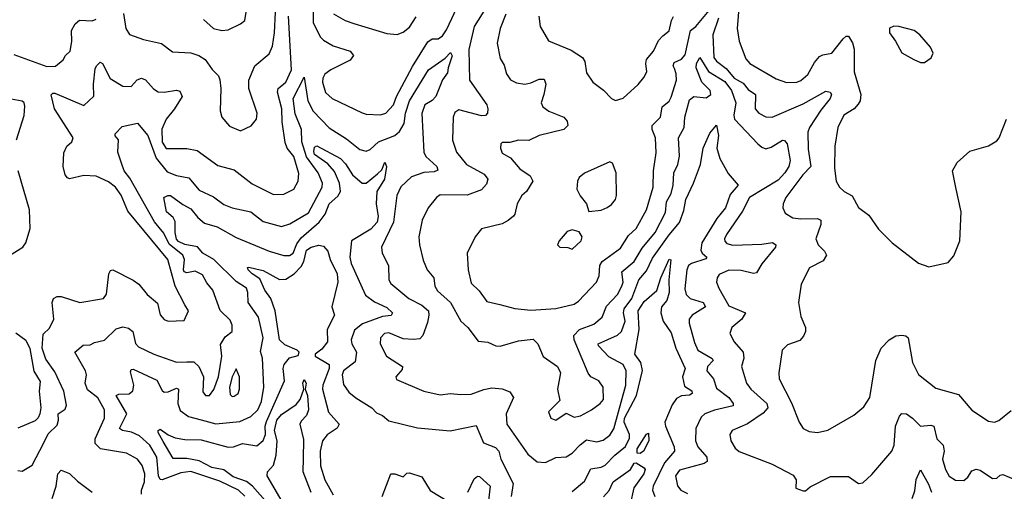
# Model space of a CAD drawing. Extents: x 1443846 to 1577407, y 839182 to 927291.
# Tile 339 of 535: x 1531784 to 1536562, y 868600 to 870888. Entities that reach past the tile are written whole.
import ezdxf

# ---------------------------------------------------------------- set-up
doc = ezdxf.new("R2010")
doc.units = 0

msp = doc.modelspace()

# ---------------------------------------------------------------- linework, layer by layer
at = {"layer": '0CON20XD'}
for points in [[(1533207.5, 870955), (1533208.3, 870875), (1533241.4, 870805), (1533258.5, 870788.5), (1533305, 870762), (1533387.5, 870735), (1533404.3, 870715), (1533387.6, 870692.4), (1533294.4, 870645), (1533265, 870623.1), (1533255.4, 870605), (1533253.7, 870585), (1533267.5, 870535), (1533300, 870505), (1533445, 870436.5), (1533465, 870430), (1533535, 870426.4), (1533560.6, 870435), (1533598, 870475), (1533612.9, 870515), (1533689.5, 870660.5), (1533765, 870780.4), (1533785, 870794.7), (1533815, 870795.3), (1533835, 870810), (1533855, 870838.9), (1533917.5, 870972.5)], [(1534075, 870992), (1533989.5, 870855), (1533962.8, 870742.7), (1533965.8, 870595), (1534050, 870475), (1534056.1, 870455), (1534053.8, 870435), (1534045, 870422.9), (1534025, 870421.2), (1533915, 870451.1), (1533895, 870437.5), (1533887.9, 870415), (1533883.8, 870303.8), (1533902.9, 870245), (1533951.8, 870185), (1534038, 870138), (1534055.2, 870115), (1534049.2, 870090.8), (1534025, 870061.9), (1533955, 870036.7), (1533825, 870037.8), (1533805.7, 870025), (1533765.5, 869975), (1533736.2, 869915), (1533721.3, 869835), (1533723.6, 869795), (1533741.1, 869721.1), (1533761.2, 869675), (1533793.2, 869635), (1533798.7, 869595), (1533811.8, 869571.8), (1533873.9, 869515), (1533924.5, 869425), (1533958.6, 869395), (1534008.3, 869328.3), (1534055, 869323.1), (1534095, 869305.6), (1534115, 869303.6), (1534205, 869330.3), (1534275, 869337.3), (1534298.2, 869315), (1534323.3, 869253.3), (1534394.4, 869205), (1534408.5, 869175), (1534392.9, 869095), (1534405, 869040), (1534350, 868985), (1534361.2, 868955), (1534385.6, 868944.4), (1534435, 868978.8), (1534475, 868959.2), (1534505, 868965.7), (1534558, 868995), (1534600, 869025), (1534617.1, 869045), (1534615.7, 869105), (1534593.8, 869135), (1534555.5, 869155.5), (1534542.7, 869172.7), (1534474.7, 869335), (1534473.5, 869355), (1534499.6, 869385), (1534570.1, 869409.9), (1534610, 869445), (1534631.6, 869498.4), (1534684.2, 869555), (1534706.6, 869595), (1534711.5, 869615), (1534705.3, 869665), (1534765.8, 869715), (1534805, 869778.7), (1534866.8, 869855), (1534917.4, 869952.6), (1534922.8, 870005), (1534944.5, 870045.5), (1534955.2, 870085), (1534957.9, 870145), (1534978, 870185), (1534986.1, 870226.1), (1534980.6, 870315), (1535008.1, 870365), (1535011.2, 870415), (1535035, 870499.2), (1535054.5, 870515.5), (1535115, 870508.8), (1535137.7, 870525), (1535135.2, 870545), (1535094.7, 870584.7), (1535066.5, 870655), (1535067.7, 870675), (1535085, 870704.2), (1535126.2, 870636.2), (1535205, 870587.6), (1535237.6, 870545), (1535259.8, 870485), (1535249, 870425), (1535253.3, 870405), (1535365, 870285.4), (1535385, 870268.8), (1535405, 870262.1), (1535431.2, 870268.8), (1535485, 870302.9), (1535495, 870302.5), (1535508.8, 870285), (1535522.8, 870205), (1535515.8, 870175), (1535497.6, 870145), (1535465, 870109.8), (1535325.2, 870024.8), (1535291.1, 869958.9), (1535213.8, 869845), (1535203.8, 869825), (1535205, 869814), (1535215, 869802.7), (1535245, 869794), (1535385, 869798.1), (1535436.4, 869806.4), (1535453.8, 869795), (1535452, 869785), (1535385.9, 869704.1), (1535359.9, 869660.1), (1535345, 869656.6), (1535285, 869671.6), (1535225, 869672.9), (1535178.9, 869651.1), (1535167.9, 869635), (1535165.4, 869615), (1535176.2, 869585), (1535225, 869499.5), (1535306, 869465), (1535288.8, 869435), (1535240, 869395), (1535230, 869365), (1535250.5, 869325), (1535295.2, 869275.2), (1535297.4, 869245), (1535286.2, 869205), (1535310.8, 869125), (1535331.8, 869095), (1535408.8, 869025), (1535414.2, 869004.2), (1535391.2, 868978.8), (1535315, 868927.5), (1535241.4, 868895), (1535230.6, 868875), (1535234.3, 868845), (1535255, 868808.8), (1535275, 868792), (1535435, 868732), (1535537.6, 868677.6), (1535552, 868655), (1535550, 868615), (1535585, 868601.2), (1535597.7, 868602.3), (1535619.3, 868620.7), (1535718, 868672), (1535805, 868672), (1535855, 868637.5), (1535875, 868640), (1535918.7, 868681.3), (1536016.1, 868793.9), (1536027, 868823), (1536034.1, 868915), (1536052.9, 868965), (1536065, 868977.5), (1536088, 868975), (1536116.9, 868955), (1536155, 868915.5), (1536205, 868920), (1536219.4, 868915), (1536233.8, 868855), (1536265, 868824.3), (1536270.4, 868795), (1536262.2, 868755), (1536276.2, 868705), (1536295, 868673.3), (1536325, 868652.9), (1536365, 868652.5), (1536385, 868667.9), (1536405, 868698.8), (1536425, 868707.5), (1536445, 868702.4), (1536505, 868661.8), (1536525, 868663.2), (1536541.9, 868678.1), (1536555, 868680.5), (1536647.1, 868642.9)], [(1535275.6, 870965), (1535265.4, 870845.4), (1535274.7, 870784.7), (1535308.3, 870698.3), (1535327.1, 870675), (1535455, 870600.6), (1535505, 870583.3), (1535555, 870584.5), (1535575, 870593.3), (1535608.2, 870621.8), (1535640.3, 870679.7), (1535665, 870710), (1535681.7, 870718.3), (1535725.7, 870725), (1535779.1, 870795), (1535795, 870808.5), (1535805, 870807.9), (1535825.6, 870775.6), (1535832.6, 870745), (1535833.3, 870635), (1535865.6, 870525), (1535862, 870495), (1535852.1, 870477.9), (1535832.5, 870455), (1535783.5, 870425), (1535753.8, 870365), (1535738.8, 870275), (1535738, 870168), (1535745.8, 870105), (1535762, 870075), (1535785, 870054.3), (1535823.2, 870033.2), (1535855, 869976.7), (1535905, 869940), (1535951.2, 869871.2), (1536017.5, 869805), (1536145, 869706.7), (1536195, 869688.8), (1536290, 869710), (1536317, 869743), (1536346.7, 869815), (1536352.5, 869955), (1536326.7, 870073.3), (1536311.2, 870155), (1536332.5, 870195), (1536395, 870250), (1536485, 870275.6), (1536525, 870300), (1536537.1, 870315), (1536571.9, 870405)], [(1532288.1, 870918.1), (1532299.1, 870845), (1532316.9, 870816.9), (1532385, 870792.7), (1532472.6, 870772.6), (1532525, 870731.4), (1532615, 870726.7), (1532653.6, 870713.6), (1532684.4, 870694.4), (1532717, 870647), (1532748, 870615), (1532755.6, 870595.6), (1532760.6, 870555), (1532755.9, 870445.9), (1532764.4, 870414.4), (1532801.1, 870371.1), (1532855, 870349.5), (1532907.1, 870372.9), (1532933.5, 870405), (1532936.2, 870435), (1532896.4, 870555), (1532895.6, 870595), (1532924.4, 870665), (1532995, 870721.9), (1533010.1, 870759.9), (1533020.2, 870825), (1533024.8, 870925)], [(1532675, 870889.4), (1532725, 870844.6), (1532765, 870836.4), (1532795, 870839.5), (1532855, 870868.6), (1532875.7, 870885), (1532884.3, 870935)], [(1533306.9, 870916.9), (1533362.5, 870885), (1533405, 870868.9), (1533565, 870820.5), (1533615, 870816.7), (1533645, 870827.8), (1533675, 870851.8), (1533707.9, 870902.1)], [(1534143.5, 870915), (1534114.7, 870845.3), (1534100.8, 870775), (1534115, 870700), (1534135, 870666.7), (1534146.4, 870625), (1534165, 870595.7), (1534195, 870582.5), (1534235, 870575.5), (1534265, 870581.5), (1534305, 870600), (1534328.8, 870598.8), (1534337.4, 870575), (1534326.5, 870525), (1534314, 870485), (1534321.8, 870465), (1534351.4, 870445), (1534424.2, 870415), (1534440.8, 870395), (1534443.1, 870375), (1534424, 870356), (1534305, 870326.1), (1534255, 870301.3), (1534205, 870303.8), (1534163, 870293), (1534125, 870291.4), (1534118.6, 870285), (1534116.5, 870265), (1534125, 870240.8), (1534165, 870217.1), (1534210.6, 870165), (1534260.6, 870130.6), (1534273.8, 870105), (1534243.3, 870055), (1534220.4, 870035), (1534197.8, 869995), (1534187.1, 869945), (1534180, 869935), (1534155, 869913.1), (1534125, 869897.8), (1534025, 869873.1), (1533993.6, 869835), (1533955.5, 869754.5), (1533959.5, 869675), (1533975, 869609.4), (1534012.8, 869572.8), (1534050.7, 869520.7), (1534113.3, 869506.7), (1534187.1, 869487.1), (1534265, 869478.5), (1534385, 869486.9), (1534475, 869508.5), (1534495, 869522.2), (1534582.7, 869615), (1534595.3, 869645), (1534598.6, 869695), (1534610.7, 869715), (1534699.9, 869780.1), (1534738.8, 869841.2), (1534776, 869875), (1534825.5, 869965.5), (1534857.1, 870075), (1534859.4, 870155), (1534872.8, 870242.8), (1534868.8, 870315), (1534852.9, 870355), (1534852.9, 870375), (1534893.8, 870415), (1534901.1, 870465), (1534935, 870492.9), (1534945, 870511.4), (1534971.3, 870595), (1534970, 870625), (1534960.8, 870650.8)], [(1534960.8, 870650.8), (1534955.3, 870665), (1534959.3, 870680.7), (1534995, 870696.5), (1535013.2, 870716.8), (1535039.6, 870835), (1535065, 870855.8), (1535145, 870951.8)], [(1531755, 870719.1), (1531915, 870661.3), (1531957.6, 870662.4), (1531995, 870694), (1532006, 870715), (1532028.6, 870735), (1532037.3, 870782.7), (1532034.7, 870835.3), (1532052.7, 870867.3), (1532074.2, 870885.8), (1532135, 870883.1), (1532155, 870890.9)], [(1531775, 868700), (1531795, 868697.5), (1531845, 868726), (1531900.8, 868835), (1531922, 868878), (1531965, 868920), (1531972.5, 868945), (1531970, 868975), (1532005, 868997.5), (1532011.7, 869018.3), (1531997.5, 869085), (1531955, 869180), (1531910.5, 869240.5), (1531892.2, 869295), (1531898, 869362), (1531928, 869392), (1531948.8, 869435), (1531941.1, 869515), (1531948, 869535), (1531965, 869544.4), (1531985, 869545.3), (1532075, 869515.6), (1532190, 869535), (1532204.3, 869555.7), (1532217.1, 869655), (1532225, 869670.8), (1532235, 869674.4), (1532335, 869624.7), (1532362.1, 869605), (1532403.1, 869555), (1532452.7, 869512.7), (1532465, 869456.7), (1532485, 869432.7), (1532505, 869425.5), (1532581.7, 869428.3), (1532602.9, 869475), (1532585.8, 869505), (1532538.1, 869595), (1532501.9, 869725), (1532308.3, 869958.3), (1532275.9, 870035.9), (1532248, 870075), (1532215, 870101.1), (1532155, 870129.6), (1532095, 870131.4), (1532025.8, 870115.8), (1532015, 870120), (1532004.4, 870135), (1531994.4, 870175), (1531997.3, 870242.7), (1532012, 870275), (1532037.5, 870295), (1532042.5, 870315), (1531953.3, 870455), (1531936.9, 870523.1), (1531945, 870531.4), (1531955, 870531.1), (1532095, 870471.1), (1532143.6, 870516.4), (1532141.2, 870575), (1532150.2, 870649.8), (1532155.7, 870665), (1532175, 870682), (1532186.2, 870676.2), (1532222.8, 870602.8), (1532285, 870565.4), (1532325, 870564.4), (1532354.2, 870595.8), (1532375, 870603.6), (1532395, 870595.5), (1532432.6, 870552.6), (1532455, 870538.5), (1532485, 870536.1), (1532545, 870546.9), (1532561.5, 870541.5), (1532572.1, 870515), (1532535.2, 870454.8), (1532495, 870405.7), (1532473.8, 870356.2), (1532475, 870293.3), (1532495, 870263.3), (1532595, 870263.8), (1532645, 870253.8), (1532745, 870181.1), (1532825, 870158.9), (1532912.1, 870092.1), (1533015, 870039.6), (1533065, 870041.8), (1533113.5, 870066.5), (1533135.8, 870104.2), (1533138.1, 870141.9), (1533114.8, 870224.8), (1533081.8, 870265), (1533071.4, 870291.4), (1533057.9, 870392.1), (1533056.5, 870455), (1533034.1, 870535.9), (1533038.2, 870555), (1533075, 870585.5), (1533102.7, 870645), (1533087.8, 870905)], [(1534303.8, 870905), (1534309.1, 870855), (1534350, 870785), (1534459.5, 870739.5), (1534515.4, 870705.4), (1534526.9, 870685), (1534535, 870630), (1534564.3, 870585), (1534616.2, 870546.2), (1534655, 870506.2), (1534675, 870496), (1534713, 870507), (1534785, 870574.3), (1534811.9, 870608.1), (1534826.4, 870635), (1534821.8, 870675), (1534826, 870695), (1534859.1, 870735), (1534883.3, 870786.7), (1534905, 870810.4), (1534935.8, 870834.2), (1534946.7, 870885), (1534956.9, 870903.1)], [(1535174.8, 870895), (1535146.9, 870815), (1535151.6, 870705), (1535165, 870687.2), (1535211.7, 870651.7), (1535251.4, 870605), (1535295, 870580.8), (1535318.6, 870548.6), (1535355.2, 870525.2), (1535352.7, 870455), (1535370.5, 870435), (1535405, 870416.9), (1535435, 870415.9), (1535585, 870479.3), (1535695, 870540.9), (1535717.1, 870537.1), (1535723.1, 870525), (1535717.1, 870505), (1535670.8, 870449.2), (1535616.9, 870365), (1535608.2, 870341.8), (1535609.7, 870260.2), (1535623.3, 870175), (1535584.2, 870135), (1535501.1, 870025), (1535488.1, 869995), (1535487.5, 869975), (1535498.9, 869948.9), (1535536.2, 869926.2), (1535575, 869921.1), (1535655, 869923.1), (1535671.9, 869915), (1535672, 869895), (1535646.7, 869825), (1535658.2, 869795), (1535689.6, 869765), (1535699.2, 869745), (1535682.6, 869717.4), (1535616.3, 869683.7), (1535575.5, 869605), (1535563.1, 869515), (1535575, 869447.5), (1535597.1, 869395), (1535597.1, 869375), (1535587.9, 869352.1), (1535569.1, 869330.9), (1535509.1, 869310.9), (1535484.3, 869285), (1535467.5, 869175), (1535468.8, 869145), (1535528.7, 869028.7), (1535565.6, 868935.6), (1535586.2, 868905), (1535615, 868889.2), (1535655, 868885.7), (1535705, 868896.9), (1535830.9, 868969.1), (1535880.2, 869009.8), (1535908.6, 869055), (1535938.9, 869235), (1535964.4, 869295), (1536002.5, 869335), (1536035, 869353.3), (1536065, 869357.8), (1536083.6, 869353.6), (1536095, 869343.8), (1536117.1, 869225), (1536145, 869165.7), (1536229.7, 869099.7), (1536339.7, 869069.7), (1536405, 868994), (1536485, 868940), (1536515, 868935.8), (1536535, 868942.5), (1536595, 868992.2)], [(1536175, 870681.2), (1536207.7, 870702.3), (1536216.7, 870725), (1536203.3, 870755), (1536152, 870815), (1536125, 870835.6), (1536050, 870855), (1536025, 870856.2), (1536005, 870846.7), (1536004, 870825), (1536034.4, 870784.4), (1536065, 870728), (1536122.5, 870695), (1536155, 870681.2), (1536175, 870681.2)], [(1532375.4, 868585), (1532374.4, 868605), (1532389.4, 868645), (1532390.8, 868685), (1532378.8, 868725), (1532355.4, 868755), (1532302, 868785), (1532176.5, 868806.5), (1532150.8, 868830.8), (1532150, 868855), (1532195.8, 868955), (1532195.3, 868995), (1532163.4, 869053.4), (1532112.8, 869092.8), (1532101.1, 869125), (1532107.4, 869165), (1532103.6, 869185), (1532050.9, 869275), (1532091.7, 869308.3), (1532125, 869310.4), (1532147.5, 869322.5), (1532195, 869333.8), (1532252.2, 869387.8), (1532285, 869398.3), (1532311.6, 869391.6), (1532332.8, 869375), (1532346.3, 869316.4), (1532360.6, 869300.6), (1532435, 869264.5), (1532545, 869226.8), (1532595, 869227.5), (1532628.5, 869228.5), (1532653.8, 869205), (1532675.4, 869155), (1532672, 869082), (1532685, 869064.6), (1532705, 869063.9), (1532726.3, 869093.7), (1532748.7, 869155), (1532763.9, 869255), (1532757.6, 869312.4), (1532781.4, 869348.6), (1532814.6, 869375.4), (1532815, 869406), (1532805, 869429.5), (1532757.1, 869477.1), (1532720.8, 869575), (1532691.1, 869611.1), (1532670.3, 869650.3), (1532635, 869668.5), (1532595, 869659.5), (1532582.2, 869665), (1532578.2, 869675), (1532583.7, 869723.7), (1532575.9, 869745), (1532509, 869799), (1532482.8, 869852.8), (1532437.5, 869907.4), (1532319, 870119), (1532290, 870155), (1532277.5, 870192.5), (1532260, 870245), (1532262.9, 870305), (1532247.8, 870325), (1532247.5, 870335), (1532280.9, 870369.1), (1532355, 870385.5), (1532405, 870326.8), (1532445.9, 870215.9), (1532500.1, 870150.1), (1532545, 870132.3), (1532605, 870121.2), (1532655, 870060.8), (1532725, 870027.9), (1532775, 869991.1), (1532815.3, 869975.3), (1532905, 869956.1), (1532965, 869908.5), (1533055, 869885.4), (1533095, 869897.3), (1533185, 869950.4), (1533250.9, 870075), (1533252.8, 870095), (1533232, 870145), (1533175, 870222.7), (1533153.6, 870295), (1533151.3, 870355), (1533120.8, 870430.8), (1533110.9, 870505), (1533165, 870610), (1533182.2, 870495), (1533207.4, 870445), (1533285, 870363.2), (1533369.9, 870309.9), (1533435, 870257.5), (1533465, 870249.5), (1533485, 870257.8), (1533524.8, 870295.2), (1533605, 870326.2), (1533626.7, 870345), (1533649.1, 870385), (1533655.7, 870435), (1533675.4, 870495), (1533767.9, 870645), (1533847.9, 870702.1), (1533875, 870728.5), (1533882.5, 870712.5), (1533862.4, 870655), (1533859.2, 870630.8), (1533835, 870596), (1533802.4, 870515), (1533785, 870496.3), (1533749.3, 870475), (1533735, 870432.5), (1533744.6, 870245), (1533755.4, 870225), (1533808.5, 870175), (1533812.6, 870157.4), (1533795, 870149.5), (1533745, 870146.8), (1533685, 870125.9), (1533633.5, 870076.5), (1533613.4, 870035), (1533597.8, 869905), (1533540, 869785), (1533543.5, 869755), (1533572.9, 869695), (1533575.4, 869625.4), (1533585, 869608.6), (1533672.7, 869535), (1533735, 869502.1), (1533767.5, 869475), (1533770, 869455), (1533762, 869418), (1533740.3, 869355), (1533725, 869339.5), (1533695.6, 869335.6), (1533645, 869339.2), (1533575, 869369), (1533554.4, 869365), (1533533.9, 869345), (1533532.3, 869315), (1533564.6, 869255), (1533641.4, 869205), (1533640, 869190), (1533608.6, 869155), (1533611.8, 869141.8), (1533745, 869085.5), (1533825, 869068.2), (1533875, 869074.4), (1533925, 869068.9), (1533975, 869071.5), (1534035.8, 869094.2), (1534075, 869101.7), (1534125, 869096.9), (1534161.9, 869081.9), (1534180.9, 869055), (1534143.8, 868975), (1534147.1, 868925), (1534250.2, 868780.2), (1534295, 868742.5), (1534335, 868740), (1534385, 868763.6), (1534435, 868766.2), (1534465, 868784.6), (1534504, 868825), (1534535, 868848.7), (1534585, 868840.4), (1534615, 868848.2), (1534648.3, 868871.7), (1534667.3, 868902.7), (1534725.8, 869115), (1534727, 869185), (1534712.4, 869215), (1534642, 869252), (1534592, 869305), (1534590.9, 869315), (1534685, 869356.8), (1534704.8, 869375.2), (1534721.5, 869425), (1534713.1, 869465), (1534716.9, 869485), (1534754.9, 869535.1), (1534787.8, 869625), (1534825, 869669.7), (1534855, 869730.3), (1534935.5, 869844.5), (1534986.2, 869903.8), (1535007.1, 869962.9), (1535017.1, 870015), (1535052.8, 870095), (1535087, 870185), (1535100.6, 870265), (1535132.9, 870337.1), (1535165, 870376.2), (1535175.6, 870325.6), (1535167, 870265), (1535180.7, 870215), (1535221.8, 870141.8), (1535270, 870085), (1535230.8, 870039.1), (1535209.7, 869975), (1535166.5, 869923.5), (1535094.8, 869805), (1535089.3, 869769.3), (1535095.9, 869755), (1535117.8, 869735), (1535113.1, 869726.9), (1535043.3, 869705), (1535030, 869695), (1535020.5, 869675), (1535012.3, 869582.3), (1535017.5, 869555), (1535038.1, 869535), (1535100, 869515), (1535112.5, 869495), (1535046.9, 869455), (1535033.2, 869435), (1535033.3, 869415), (1535058.9, 869321.1), (1535074.4, 869284.4), (1535144.1, 869244.1), (1535149.1, 869235), (1535121.5, 869205), (1535117.5, 869185), (1535150, 869145), (1535165, 869100), (1535225.4, 869055), (1535246.1, 869025), (1535245.5, 869015), (1535155, 868993.8), (1535108.6, 868975), (1535090.9, 868959.1), (1535065.4, 868905), (1535063.2, 868845), (1535074.7, 868815), (1535118.9, 868765), (1535119.5, 868745), (1535105.7, 868734.3), (1534985, 868702.1), (1534966.9, 868675), (1534976.4, 868626.4), (1534991.9, 868605), (1535025, 868588.9)], [(1531767.5, 870305), (1531805, 870422.5), (1531808.1, 870468.1), (1531805.4, 870485), (1531795, 870493.3), (1531725, 870506.4)], [(1532876.4, 868576.4), (1532845, 868604.8), (1532755, 868649.5), (1532615, 868695.2), (1532565, 868689.6), (1532475, 868655.7), (1532465, 868656.7), (1532457, 868675), (1532449.8, 868765), (1532415, 868822.8), (1532365, 868868.9), (1532326.2, 868886.2), (1532282.5, 868895), (1532267.3, 868905), (1532302.9, 868975), (1532251.9, 869065), (1532265, 869070.9), (1532315, 869073.2), (1532333.5, 869086.5), (1532337.9, 869115), (1532321.2, 869178.8), (1532325, 869190), (1532335, 869192.7), (1532448.9, 869138.9), (1532475, 869088.1), (1532485, 869080), (1532505, 869082.2), (1532545, 869100.4), (1532555, 869095.8), (1532551.6, 869025), (1532561.9, 868991.9), (1532603.3, 868963.3), (1532665, 868946.3), (1532735, 868927.5), (1532852.3, 868937.7), (1532905, 868962.8), (1532938.9, 868995), (1532958, 869035), (1532968.9, 869105), (1532961.3, 869245), (1532952.4, 869277.6), (1532965.2, 869345), (1532942.9, 869445), (1532892.9, 869515), (1532891.1, 869565), (1532884.3, 869585), (1532835, 869618), (1532725.2, 869725), (1532673.3, 869755), (1532646.6, 869786.6), (1532585, 869796.8), (1532555, 869812.1), (1532545, 869823.7), (1532537.6, 869855), (1532538.6, 869908.6), (1532528.1, 869928.1), (1532495.4, 869955.4), (1532483.3, 870025), (1532502.5, 870035), (1532515, 870034.4), (1532575, 869991.6), (1532615, 869969.6), (1532647.8, 869927.7), (1532680.7, 869900.7), (1532742.6, 869882.6), (1532835, 869831.2), (1532994.1, 869764.1), (1533065, 869743.4), (1533093.8, 869743.8), (1533110.4, 869755), (1533128.8, 869801.2), (1533149.8, 869830.2), (1533236.6, 869905), (1533265.4, 869944.7), (1533285.1, 869994.9), (1533328, 870032), (1533340.7, 870055), (1533335.9, 870095), (1533311, 870151), (1533278.8, 870188.8), (1533215, 870233.5), (1533210.8, 870249.2), (1533215, 870270), (1533225, 870275.5), (1533340.3, 870215), (1533365, 870189.3), (1533399.3, 870135), (1533445, 870094.6), (1533465.5, 870095), (1533520, 870140), (1533540.5, 870159.5), (1533555, 870197.1), (1533564.3, 870175), (1533554.7, 870115), (1533516.1, 870055), (1533514.3, 869995), (1533523.6, 869933.6), (1533518.8, 869905), (1533487.8, 869872.2), (1533394.7, 869815), (1533386.4, 869735), (1533392.4, 869705), (1533461.8, 869551.8), (1533505, 869519.7), (1533565, 869492.2), (1533592.2, 869465), (1533586.6, 869453.4), (1533545, 869447.8), (1533447.7, 869412.3), (1533409, 869381), (1533392.4, 869335), (1533395.8, 869315), (1533418.8, 869275), (1533412.3, 869227.7), (1533355.9, 869185), (1533348.6, 869165), (1533355, 869118), (1533380.7, 869080.7), (1533415, 869052.5), (1533491.9, 869005), (1533515, 868980), (1533545, 868967.9), (1533575, 868942.1), (1533715, 868908.1), (1533872.6, 868892.6), (1533998.8, 868918.8), (1534034.5, 868835), (1534092, 868812), (1534108.7, 868795), (1534118.4, 868755), (1534178.2, 868638.2), (1534169.2, 868575)], [(1534545, 869957.5), (1534605, 869964), (1534635, 869976), (1534655, 869992), (1534674.3, 870015), (1534680.6, 870035), (1534678.1, 870145), (1534661.2, 870191.2), (1534648.3, 870198.3), (1534525, 870144.2), (1534498.3, 870121.7), (1534490.8, 870105), (1534488, 870065), (1534503, 870033), (1534533.8, 869995), (1534545, 869957.5)], [(1531681.7, 869711.7), (1531798.8, 869785), (1531813.9, 869806.1), (1531834, 869875), (1531830.6, 869965), (1531776.5, 870155)], [(1534465, 869773.8), (1534508, 869815), (1534513.3, 869835), (1534498.8, 869858.8), (1534465, 869868.8), (1534440.3, 869859.7), (1534402, 869815), (1534394, 869795), (1534405, 869783.8), (1534443, 869783), (1534465, 869773.8)], [(1532929.1, 869679.1), (1532965, 869670.6), (1533045, 869628.2), (1533075, 869628.4), (1533115.4, 869654.6), (1533150.2, 869689.8), (1533163.1, 869715), (1533175, 869769.1), (1533197.8, 869785), (1533235, 869794.2), (1533258.4, 869788.4), (1533278.5, 869765), (1533290.4, 869725), (1533323.9, 869655), (1533328.4, 869615), (1533299.2, 869495), (1533311.1, 869455), (1533275.7, 869385), (1533278.2, 869325), (1533250.7, 869289.3), (1533217.5, 869265), (1533217.5, 869255), (1533285.8, 869215), (1533286.2, 869195), (1533254.4, 869115), (1533253.7, 869095), (1533283.1, 868983.1), (1533334.4, 868925), (1533324, 868906), (1533275.8, 868874.2), (1533254, 868845), (1533241.2, 868795), (1533243, 868723), (1533263.8, 868655), (1533305, 868582.8)], [(1534465, 868599.1), (1534525, 868649.4), (1534555, 868709.4), (1534605, 868716.7), (1534625, 868726.6), (1534671.4, 868775), (1534723.1, 868816.9), (1534742.4, 868857.6), (1534742.7, 868875), (1534717.6, 868935), (1534718.3, 868955), (1534777.6, 869065), (1534805.8, 869185.8), (1534798.8, 869225), (1534769.7, 869265), (1534789.3, 869385), (1534785.2, 869475), (1534815, 869521.4), (1534875.7, 869574.3), (1534894.7, 869635), (1534935, 869726.5), (1534943.3, 869723.3), (1534933.4, 869625), (1534936.2, 869565), (1534924.8, 869525.2), (1534897.9, 869495), (1534895.4, 869465), (1534906.7, 869425), (1534945, 869368.1), (1534967.9, 869295), (1535013.7, 869195), (1534999.6, 869155), (1535010.1, 869110.1), (1535045, 869086.5), (1535046.4, 869073.6), (1535033.4, 869066.6), (1534995, 869063.2), (1534970.8, 869049.2), (1534950.8, 869019.2), (1534914.8, 868935.2), (1534917.2, 868915), (1534959.2, 868815), (1534961.8, 868795), (1534912.7, 868737.3), (1534858.5, 868625), (1534855.3, 868605), (1534865.3, 868575)], [(1532975, 868555.3), (1532913, 868625), (1532885, 868646.4), (1532819.8, 868669.8), (1532775, 868704.3), (1532715.6, 868715.6), (1532655, 868747.7), (1532595, 868759.2), (1532528.5, 868758.5), (1532480.8, 868840.8), (1532455.5, 868885), (1532455.8, 868895), (1532465, 868901.9), (1532503.8, 868873.8), (1532538.9, 868858.9), (1532585, 868850.6), (1532665, 868849), (1532795, 868814.4), (1532821.2, 868815), (1532865, 868831.9), (1532935, 868819.6), (1532965, 868846.7), (1532976.3, 868875), (1532975.4, 868915), (1532981.6, 868938.4), (1533068.6, 869135), (1533063, 869195), (1533066.5, 869215), (1533093.2, 869246.8), (1533135, 869258.6), (1533139.2, 869275), (1533130, 869285), (1533070.4, 869310.4), (1533045.2, 869335), (1533023.8, 869475), (1533003, 869535), (1532972.8, 869575), (1532949.9, 869629.9), (1532911.4, 869655), (1532892.5, 869675), (1532890, 869685), (1532895, 869686.7), (1532929.1, 869679.1)], [(1531765, 869368), (1531813.4, 869333.4), (1531833.1, 869293.1), (1531853.1, 869183.1), (1531882.9, 869132.9), (1531878, 869085), (1531886, 869005), (1531881.2, 868975), (1531873.8, 868956.2), (1531858.3, 868941.7), (1531775, 868906.2)], [(1532815, 869060), (1532825, 869060.5), (1532844.4, 869075), (1532850.4, 869095), (1532851.1, 869155), (1532835, 869193.3), (1532814.2, 869155.8), (1532801.8, 869105), (1532805, 869070), (1532815, 869060)], [(1533107.3, 868465), (1532984.7, 868675), (1532986.5, 868693.5), (1533015, 868725.7), (1533027.7, 868775), (1533033.2, 868845), (1533020.6, 868895), (1533031.7, 868945), (1533055, 868971.8), (1533125, 869021.1), (1533145.6, 869045), (1533162, 869095), (1533158.1, 869125), (1533165, 869142), (1533174.2, 869125), (1533168.8, 869095), (1533180.5, 869065), (1533184.5, 868995), (1533175, 868968), (1533149.4, 868940.6), (1533143.5, 868925), (1533161.5, 868851.5), (1533158.6, 868758.6), (1533158, 868695), (1533196.3, 868595)], [(1534795, 868782.4), (1534780, 868785), (1534780.2, 868805), (1534825, 868877.5), (1534835, 868882.5), (1534836.1, 868845), (1534810.8, 868795), (1534795, 868782.4)], [(1534617.4, 868572.6), (1534645, 868603.5), (1534663.8, 868645), (1534748.1, 868705), (1534765, 868735.5), (1534775, 868737.3), (1534814, 868714), (1534818.9, 868705), (1534811.9, 868685), (1534763.8, 868616.2), (1534746.4, 868535)], [(1531941.4, 868565), (1531961.1, 868625), (1531968.1, 868685), (1531985, 868702.5), (1532025, 868686.5), (1532065, 868648.2), (1532136.1, 868596.1)], [(1533542.1, 868575), (1533585, 868684.4), (1533605, 868684.5), (1533645, 868670), (1533662.7, 868687.3), (1533675, 868690), (1533735, 868670), (1533775, 868604.2), (1533875, 868543.8)], [(1533958.5, 868595), (1533989.1, 868660.9), (1534005, 868672.5), (1534015, 868671.4), (1534066.5, 868625), (1534059.4, 868555)], [(1536115, 868564), (1536128.1, 868601.9), (1536133.6, 868656.4), (1536155, 868703.3), (1536194.3, 868634.3), (1536208.4, 868595)]]:
    msp.add_lwpolyline(points, dxfattribs=at)

doc.saveas('drawing.dxf')
